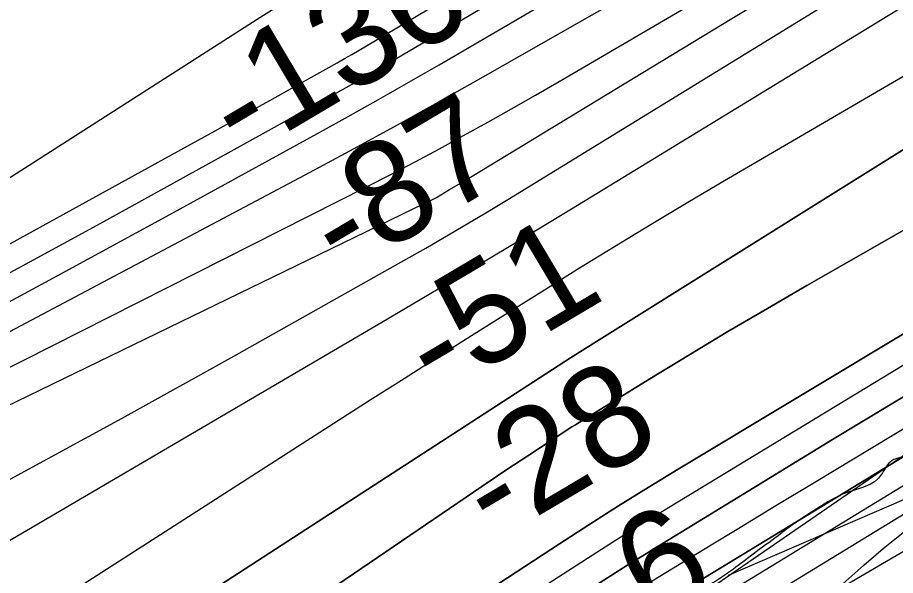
# Model space of a CAD drawing. Extents: x 3445503 to 3483459, y 540493 to 566012.
# Drawn here: x 3475391 to 3475965, y 551198 to 551564 of the extents above; entities that cross this region are included whole.
import ezdxf

# ---------------------------------------------------------------- set-up
doc = ezdxf.new("R2010")
doc.units = 0
for name, color, linetype in [('V-GRID-MAJR', 7, 'Continuous'), ('V-RIVR-EDGE', 7, 'Continuous'), ('V-RIVR-RANG', 7, 'Continuous'), ('V-RRAP-FSHR', 7, 'Continuous'), ('V-RRAP-RVMT', 7, 'Continuous'), ('V-SITE-VEGE', 7, 'Continuous'), ('V-TOPO-DPTH', 7, 'Continuous'), ('V-TOPO-MAJR', 7, 'Continuous'), ('V-TOPO-MINR', 7, 'Continuous'), ('V-TOPO-WATR', 7, 'Continuous')]:
    doc.layers.add(name, color=color, linetype=linetype)

msp = doc.modelspace()

# ---------------------------------------------------------------- linework, layer by layer
at = {"layer": 'V-GRID-MAJR'}
msp.add_spline([(3476027.05, 546019.53), (3475994.44, 552078.56), (3475961.83, 558139.52), (3475929.21, 564200.49), (3475929.2, 564202.41)], degree=3, dxfattribs=at)
at = {"layer": 'V-RIVR-EDGE'}
msp.add_spline([(3477967.38, 552440.81), (3477956.32, 552434.46), (3477946.92, 552428.23), (3477938.22, 552423.73), (3477929.17, 552419.58), (3477921.16, 552414.39), (3477919.42, 552411.26), (3477918.37, 552407.79), (3477915.23, 552404.32), (3477908.61, 552399.82), (3477903.74, 552398.09), (3477897.83, 552396.02), (3477895.39, 552394.29), (3477890.17, 552392.91), (3477887.39, 552391.18), (3477883.9, 552387.37), (3477874.5, 552380.44), (3477864.4, 552373.86), (3477857.09, 552370.4), (3477852.91, 552366.58), (3477848.38, 552362.77), (3477844.55, 552357.91), (3477836.89, 552356.54), (3477833.41, 552353.07), (3477830.61, 552347.17), (3477822.61, 552342.33), (3477810.07, 552333.32), (3477792.66, 552321.19), (3477781.52, 552316.7), (3477774.9, 552310.81), (3477768.98, 552306.3), (3477763.76, 552302.15), (3477759.93, 552301.46), (3477756.1, 552297.99), (3477741.12, 552286.91), (3477723.71, 552272.7), (3477708.73, 552262.3), (3477698.98, 552255.03), (3477689.59, 552251.92), (3477683.67, 552247.07), (3477677.04, 552240.48), (3477664.16, 552231.82), (3477659.28, 552227.66), (3477652.33, 552225.59), (3477646.06, 552221.44), (3477633.17, 552211.04), (3477593.46, 552180.55), (3477582.32, 552173.27), (3477570.13, 552164.61), (3477532.87, 552138.29), (3477506.06, 552118.54), (3477500.14, 552114.38), (3477492.82, 552109.88), (3477485.86, 552105.03), (3477479.95, 552105.04), (3477473.69, 552102.97), (3477446.18, 552084.62), (3477429.46, 552072.84), (3477413.1, 552061.41), (3477403.34, 552054.13), (3477399.86, 552052.75), (3477395.34, 552051.02), (3477385.95, 552047.57), (3477366.11, 552036.84), (3477295.43, 551995.3), (3477256.09, 551969.67), (3477245.99, 551964.14), (3477236.59, 551956.16), (3477232.41, 551952.7), (3477223.36, 551948.9), (3477210.83, 551941.98), (3477195.51, 551933.32), (3477189.24, 551928.12), (3477182.28, 551923.62), (3477175.66, 551921.2), (3477171.84, 551919.48), (3477168.35, 551916.01), (3477159.65, 551911.51), (3477143.63, 551901.12), (3477124.48, 551889.7), (3477117.87, 551886.24), (3477112.31, 551885.21), (3477107.43, 551883.13), (3477100.82, 551879.67), (3477094.55, 551874.82), (3477091.41, 551870.66), (3477085.15, 551867.55), (3477074.35, 551860.97), (3477058.34, 551853.01), (3477036.06, 551840.2), (3477024.57, 551831.54), (3477014.13, 551825.31), (3477007.52, 551823.24), (3476990.81, 551813.9), (3476960.86, 551794.5), (3476943.45, 551781.68), (3476927.78, 551771.99), (3476905.5, 551758.83), (3476879.04, 551741.86), (3476864.07, 551733.91), (3476854.32, 551727.33), (3476848.05, 551722.82), (3476839.7, 551719.71), (3476833.44, 551719.03), (3476830.31, 551718.35), (3476827.17, 551714.18), (3476822.99, 551711.41), (3476800.37, 551700.34), (3476764.18, 551684.79), (3476719.29, 551666.82), (3476694.59, 551658.19), (3476687.27, 551653), (3476681.71, 551651.62), (3476674.75, 551649.9), (3476665.71, 551648.53), (3476648.67, 551645.79), (3476639.28, 551643.73), (3476627.45, 551639.94), (3476617.01, 551635.44), (3476607.26, 551630.25), (3476595.08, 551624.37), (3476590.56, 551623.34), (3476578.39, 551623.37), (3476574.57, 551622.68), (3476569.69, 551620.61), (3476563.77, 551616.45), (3476559.6, 551613.34), (3476542.56, 551610.94), (3476516.47, 551605.45), (3476500.81, 551600.62), (3476493.86, 551600.29), (3476490.38, 551599.6), (3476484.82, 551597.88), (3476475.77, 551594.77), (3476466.71, 551587.84), (3476459.75, 551583.34), (3476454.18, 551581.61), (3476446.52, 551576.77), (3476440.26, 551571.91), (3476435.03, 551568.1), (3476422.85, 551564.31), (3476402.31, 551551.5), (3476381.42, 551537.64), (3476372.02, 551531.76), (3476359.83, 551524.14), (3476350.77, 551515.47), (3476342.07, 551510.63), (3476327.1, 551501.97), (3476312.48, 551494.01), (3476294.03, 551482.24), (3476278.36, 551473.59), (3476258.52, 551460.43), (3476247.72, 551451.76), (3476240.75, 551444.83), (3476231.34, 551437.9), (3476220.55, 551432.01), (3476209.41, 551425.09), (3476201.75, 551420.24), (3476188.86, 551409.5), (3476180.85, 551401.87), (3476169.01, 551395.29), (3476157.87, 551386.28), (3476151.59, 551379.69), (3476140.81, 551375.2), (3476129.66, 551366.54), (3476121.64, 551357.17), (3476113.97, 551349.54), (3476103.18, 551342.96), (3476089.96, 551336.74), (3476064.21, 551328.81), (3476038.81, 551317.75), (3476021.05, 551308.06), (3476001.91, 551296.28), (3475987.97, 551285.89), (3475980.31, 551280), (3475968.83, 551275.51), (3475961.87, 551272.74), (3475958.38, 551268.23), (3475953.5, 551261.29), (3475933.66, 551252.65), (3475913.82, 551241.92), (3475899.54, 551232.57), (3475888.4, 551224.26), (3475872.03, 551212.13), (3475859.14, 551202.43), (3475843.82, 551192.04), (3475828.85, 551182.69), (3475807.62, 551170.92), (3475790.9, 551159.84), (3475778.36, 551148.4), (3475750.85, 551127.61), (3475732.39, 551113.75), (3475710.11, 551101.64), (3475688.52, 551089.18), (3475657.55, 551073.26), (3475627.61, 551057.69), (3475610.21, 551048), (3475592.8, 551039.35), (3475578.88, 551033.83), (3475567.76, 551033.16), (3475559.41, 551030.74), (3475547.22, 551022.78), (3475531.19, 551007.87), (3475514.13, 550995.05), (3475489.76, 550979.81), (3475462.25, 550961.81), (3475436.83, 550945.88), (3475412.11, 550930.3), (3475404.1, 550924.75), (3475394.36, 550919.91), (3475383.57, 550914.03), (3475369.99, 550906.41), (3475361.28, 550899.48), (3475348.76, 550895.34), (3475341.1, 550891.54), (3475331.35, 550883.91), (3475319.51, 550875.25), (3475304.18, 550864.51), (3475282.26, 550854.49), (3475261.03, 550843.76), (3475243.97, 550835.81), (3475209.51, 550818.51), (3475176.09, 550796), (3475149.62, 550777.64), (3475114.79, 550750.61), (3475097.38, 550737.79), (3475087.61, 550726.34), (3475078.2, 550715.94), (3475072.97, 550709), (3475070.53, 550706.57), (3475067.05, 550705.54), (3475062.18, 550704.16), (3475055.22, 550700.35), (3475048.25, 550694.46), (3475043.37, 550686.47), (3475033.26, 550677.81), (3475023.51, 550668.1), (3475018.97, 550662.55), (3475016.53, 550657.69), (3475015.13, 550654.21), (3475012.34, 550650.75), (3475004.68, 550644.85), (3475000.49, 550640), (3474998.05, 550636.53), (3474987.95, 550627.17), (3474974.7, 550613.64), (3474958.33, 550599.43), (3474946.49, 550590.77), (3474937.43, 550583.49), (3474926.29, 550574.48), (3474912.7, 550563.39), (3474895.64, 550553.35), (3474877.89, 550543.31), (3474859.78, 550532.23), (3474849.69, 550527.04), (3474846.2, 550523.23), (3474838.55, 550519.42), (3474826.02, 550512.85), (3474803.4, 550503.52), (3474763.73, 550488.32), (3474757.46, 550484.51), (3474754.33, 550483.13), (3474743.2, 550479.33), (3474732.06, 550474.49), (3474701.44, 550462.4), (3474681.26, 550456.19), (3474669.43, 550452.05), (3474656.21, 550445.83), (3474651.33, 550441.67), (3474649.58, 550437.85), (3474646.43, 550428.47), (3474639.47, 550427.79), (3474629.04, 550425.04), (3474622.08, 550424.36), (3474617.22, 550424.37), (3474614.08, 550422.64), (3474611.3, 550419.87), (3474606.42, 550417.1), (3474599.82, 550416.77), (3474592.51, 550415.05), (3474584.16, 550412.63), (3474580.68, 550409.86), (3474579.98, 550407.08), (3474579.27, 550402.22), (3474577.52, 550398.74), (3474572.3, 550395.28), (3474569.53, 550397.72), (3474568.84, 550399.46), (3474566.4, 550398.42), (3474565, 550396.34), (3474560.83, 550396.35), (3474558.05, 550394.62), (3474557.35, 550393.93), (3474552.82, 550390.46), (3474550.03, 550386.3), (3474547.24, 550382.48), (3474544.46, 550381.1), (3474541.68, 550382.49), (3474539.94, 550382.15), (3474539.24, 550379.72), (3474537.48, 550373.47), (3474536.43, 550368.95), (3474533.64, 550364.79), (3474528.77, 550363.06), (3474524.94, 550362.72), (3474521.13, 550367.25), (3474518.35, 550367.95), (3474514.87, 550365.87), (3474513.47, 550363.79), (3474515.54, 550355.79), (3474514.14, 550350.93), (3474510.65, 550345.03), (3474504.72, 550337.39), (3474501.59, 550337.05), (3474494.98, 550337.07), (3474490.12, 550336.73), (3474486.29, 550336.74), (3474483.5, 550334.67), (3474481.76, 550332.58), (3474479.67, 550329.46), (3474476.19, 550328.08), (3474468.89, 550327.05), (3474462.63, 550327.42), (3474450.81, 550326.75), (3474441.42, 550325.73), (3474433.07, 550323.32), (3474424.37, 550320.56), (3474416.37, 550316.75), (3474412.18, 550311.55), (3474406.96, 550307.39), (3474397.21, 550301.85), (3474392, 550301.52), (3474386.09, 550302.58), (3474381.57, 550303.28), (3474374.97, 550303.3), (3474367.31, 550301.23), (3474361.4, 550298.47), (3474352.69, 550292.93), (3474347.12, 550290.85), (3474344.69, 550291.9), (3474343.66, 550293.64), (3474340.87, 550293.65), (3474339.48, 550290.18), (3474332.17, 550288.8), (3474327.3, 550287.43), (3474316.87, 550285.71), (3474310.61, 550284.69), (3474304.35, 550286.09), (3474293.23, 550286.12), (3474261.93, 550282.03), (3474232.37, 550274.1), (3474219.84, 550269.96), (3474206.62, 550267.56), (3474200.71, 550264.8), (3474193.4, 550260.99), (3474172.52, 550254.09), (3474156.87, 550248.91), (3474145.38, 550244.77), (3474138.08, 550243.05), (3474131.48, 550243.07), (3474123.82, 550240.65), (3474116.86, 550237.89), (3474100.52, 550235.15), (3474090.09, 550234.82), (3474081.39, 550233.8), (3474068.17, 550230.01), (3474051.48, 550225.53), (3474039.3, 550220), (3474031.3, 550218.98), (3474029.56, 550217.59), (3474028.85, 550213.42), (3474027.11, 550213.77), (3474025.04, 550217.6), (3474021.91, 550218.31), (3474017.04, 550215.54), (3474014.6, 550214.85), (3474009.39, 550215.21), (3474003.13, 550213.49), (3473996.17, 550213.5), (3473986.44, 550212.83), (3473971.48, 550209.39), (3473947.82, 550201.11), (3473928, 550196.99), (3473915.48, 550196.67), (3473910.96, 550195.29), (3473900.52, 550191.14), (3473896.34, 550188.03), (3473890.08, 550187.69), (3473880.69, 550185.98), (3473877.56, 550183.9), (3473876.16, 550180.78), (3473870.94, 550177.66), (3473863.29, 550176.29), (3473852.85, 550174.23), (3473846.58, 550170.07), (3473843.45, 550166.6), (3473829.89, 550165.94), (3473817.36, 550162.5), (3473797.2, 550162.89), (3473790.94, 550160.48), (3473774.24, 550153.56), (3473761.37, 550150.47), (3473751.28, 550148.75), (3473741.55, 550149.13), (3473732.16, 550148.45), (3473721.73, 550147.78), (3473708.51, 550145.38), (3473703.99, 550142.27), (3473699.8, 550137.76), (3473693.19, 550136.04), (3473684.5, 550136.06), (3473676.51, 550136.77), (3473667.81, 550135.06), (3473650.41, 550127.45), (3473634.41, 550121.23), (3473613.53, 550111.55), (3473599.6, 550103.24), (3473599.59, 550100.81), (3473599.58, 550095.59), (3473597.49, 550095.25), (3473595.76, 550095.26), (3473589.51, 550099.79), (3473582.56, 550101.89), (3473571.09, 550100.18), (3473560.3, 550096.73), (3473548.81, 550088.07), (3473541.49, 550082.18), (3473536.97, 550079.76), (3473530.71, 550079.08), (3473522.38, 550084.31), (3473518.56, 550085.71), (3473509.87, 550085.39), (3473487.61, 550081.62), (3473463.96, 550077.16), (3473450.75, 550076.15), (3473424.33, 550076.56), (3473415.29, 550076.93), (3473413.2, 550075.2), (3473411.11, 550073.12), (3473410.04, 550064.08), (3473387.1, 550062.05), (3473385.36, 550062.06), (3473385.03, 550070.05), (3473384.34, 550071.1), (3473381.21, 550072.15), (3473364.17, 550070.45), (3473359.3, 550067.68), (3473346.09, 550067.72), (3473344.35, 550066.33), (3473345.02, 550059.03), (3473343.63, 550057.64), (3473340.51, 550060.08), (3473338.08, 550063.91), (3473333.22, 550063.58), (3473315.82, 550059.45), (3473309.91, 550055.99), (3473306.77, 550053.21), (3473302.25, 550053.57), (3473296.7, 550055.67), (3473292.87, 550055.68), (3473289.74, 550052.56), (3473286.6, 550050.48), (3473283.13, 550051.88), (3473279.31, 550052.93), (3473267.48, 550050.53)], degree=3, dxfattribs=at)
at = {"layer": 'V-RRAP-FSHR'}
msp.add_lwpolyline([(3479130.97, 553082.4), (3478816.88, 552888.6), (3478576.85, 552763.2), (3478449.31, 552707.95), (3478289.82, 552621.36), (3478136.85, 552538.51), (3478008.2, 552474.97), (3477863.94, 552377.39), (3477688.91, 552251.16), (3477457.69, 552085.96), (3477224.47, 551942.41), (3476936.08, 551774.99), (3476793.75, 551715.65), (3476544.51, 551605.22), (3476233.51, 551453.81), (3476127.01, 551390.08), (3475971.28, 551277.25), (3475776.4, 551142.97), (3475474.37, 550957.36), (3475375.89, 550912.96), (3475167.4, 550795.54), (3475098.07, 550737.65), (3475020.52, 550657.76), (3474949.56, 550594.01)], dxfattribs=at)
at = {"layer": 'V-RRAP-RVMT'}
msp.add_line((3475970.54, 551247.71), (3475855.8, 551198.22), dxfattribs=at)
at = {"layer": 'V-SITE-VEGE'}
msp.add_lwpolyline([(3475972.87, 551159.15), (3475965.09, 551169.53), (3475944.34, 551164.33), (3475923.59, 551153.96), (3475918.4, 551143.57), (3475908.03, 551135.79), (3475897.65, 551128), (3475863.93, 551128), (3475843.18, 551120.21), (3475827.62, 551102.05), (3475809.46, 551081.29), (3475799.09, 551078.69), (3475778.43, 551087.52), (3475805.11, 551109.02), (3475827.01, 551124.22), (3475863.28, 551151.92), (3475879.61, 551163.22), (3475891.94, 551169.81), (3475901.07, 551173.28), (3475922.94, 551185.7), (3475944.49, 551204.86), (3475957.26, 551215.8), (3475973.61, 551229.07)], dxfattribs=at)
at = {"layer": 'V-TOPO-DPTH'}
for points in [[(3476442.31, 551694.3), (3475907.31, 551388.18), (3475881.4, 551373.18), (3475855.6, 551358.01), (3475829.95, 551342.59), (3475804.4, 551326.99), (3475758.17, 551298.45), (3475755.82, 551296.99), (3475753.47, 551295.51), (3475751.14, 551294.01), (3475748.81, 551292.49), (3475724.67, 551276.65), (3475710.31, 551267.17), (3475248.57, 550952.75)], [(3476442.31, 551694.3), (3475907.31, 551388.18), (3475881.4, 551373.18), (3475855.6, 551358.01), (3475829.95, 551342.59), (3475804.4, 551326.99), (3475758.17, 551298.45), (3475755.82, 551296.99), (3475753.47, 551295.51), (3475751.14, 551294.01), (3475748.81, 551292.49), (3475724.67, 551276.65), (3475710.31, 551267.17), (3475248.57, 550952.75)], [(3472718.14, 550098.12), (3473740.18, 550326.75), (3474128.49, 550447.39), (3474572.89, 550594.39), (3474602.92, 550609.87), (3474680.61, 550652.41), (3474748.62, 550690.79), (3474815.94, 550730.32), (3474882.23, 550771.56), (3474947.83, 550813.94), (3475165.22, 550958.36), (3475168.4, 550960.47), (3475171.58, 550962.58), (3475174.75, 550964.69), (3475177.93, 550966.8), (3475208.28, 550986.97), (3475226.65, 550999.14), (3475245.04, 551011.27), (3475263.47, 551023.34), (3475281.93, 551035.38), (3475752.55, 551340.82), (3475771.37, 551352.67), (3476265.63, 551662.32)], [(3476265.63, 551662.32), (3475771.37, 551352.67), (3475752.55, 551340.82), (3475281.93, 551035.38), (3475263.47, 551023.34), (3475245.04, 551011.27), (3475226.65, 550999.14), (3475208.28, 550986.97), (3475177.93, 550966.8), (3475174.75, 550964.69), (3475171.58, 550962.58), (3475168.4, 550960.47), (3475165.22, 550958.36), (3474947.83, 550813.94), (3474882.23, 550771.56), (3474815.94, 550730.32), (3474748.62, 550690.79), (3474680.61, 550652.41), (3474602.92, 550609.87), (3474572.89, 550594.39), (3474128.49, 550447.39), (3473740.18, 550326.75), (3472718.14, 550098.12)], [(3476446.64, 551642.97), (3475823.09, 551267.84), (3475803.49, 551255.9), (3475783.98, 551243.81), (3475764.61, 551231.49), (3475745.33, 551219.03), (3475341.22, 550954.46), (3475322, 550941.94), (3475302.73, 550929.47), (3475283.41, 550917.11), (3475264.05, 550904.8), (3475230.24, 550883.42), (3475227.74, 550881.86), (3475225.24, 550880.31), (3475222.71, 550878.79), (3475220.18, 550877.28), (3475189.68, 550859.3), (3475171.85, 550848.88), (3475153.97, 550838.55), (3475136.01, 550828.36), (3475118, 550818.25), (3474610.42, 550536.05), (3473773.74, 550257.36), (3472893.34, 550067.65)], [(3472893.34, 550067.65), (3473773.74, 550257.36), (3474610.42, 550536.05), (3475118, 550818.25), (3475136.01, 550828.36), (3475153.97, 550838.55), (3475171.85, 550848.88), (3475189.68, 550859.3), (3475220.18, 550877.28), (3475222.71, 550878.79), (3475225.24, 550880.31), (3475227.74, 550881.86), (3475230.24, 550883.42), (3475264.05, 550904.8), (3475283.41, 550917.11), (3475302.73, 550929.47), (3475322, 550941.94), (3475341.22, 550954.46), (3475745.33, 551219.03), (3475764.61, 551231.49), (3475783.98, 551243.81), (3475803.49, 551255.9), (3475823.09, 551267.84), (3476446.64, 551642.97)], [(3475261.45, 550876.42), (3475615.14, 551095.28), (3475646.43, 551114.7), (3475677.68, 551134.18), (3475708.87, 551153.76), (3475740.03, 551173.39), (3475794.33, 551207.71), (3475798.31, 551210.22), (3475802.3, 551212.71), (3475806.31, 551215.19), (3475810.31, 551217.66), (3475883.37, 551262.43), (3475923.96, 551287.19), (3475964.63, 551311.83), (3476005.39, 551336.3), (3476046.23, 551360.66), (3476472.82, 551613.86)], [(3476472.82, 551613.86), (3476046.23, 551360.66), (3476005.39, 551336.3), (3475964.63, 551311.83), (3475923.96, 551287.19), (3475883.37, 551262.43), (3475810.31, 551217.66), (3475806.31, 551215.19), (3475802.3, 551212.71), (3475798.31, 551210.22), (3475794.33, 551207.71), (3475740.03, 551173.39), (3475708.87, 551153.76), (3475677.68, 551134.18), (3475646.43, 551114.7), (3475615.14, 551095.28), (3475261.45, 550876.42)], [(3475296.56, 550868.11), (3475522.49, 551004.03), (3475572.04, 551033.88), (3475621.55, 551063.78), (3475671.02, 551093.76), (3475720.47, 551123.77), (3475798.73, 551171.37), (3475809.02, 551177.63), (3475819.3, 551183.89), (3475829.59, 551190.15), (3475839.87, 551196.42), (3475972.4, 551277.21), (3476048.99, 551323.8), (3476125.64, 551370.29), (3476202.38, 551416.63), (3476279.18, 551462.88), (3476513.5, 551603.66)], [(3476513.5, 551603.66), (3476279.18, 551462.88), (3476202.38, 551416.63), (3476125.64, 551370.29), (3476048.99, 551323.8), (3475972.4, 551277.21), (3475839.87, 551196.42), (3475829.59, 551190.15), (3475819.3, 551183.89), (3475809.02, 551177.63), (3475798.73, 551171.37), (3475720.47, 551123.77), (3475671.02, 551093.76), (3475621.55, 551063.78), (3475572.04, 551033.88), (3475522.49, 551004.03), (3475296.56, 550868.11)], [(3475366.94, 550875.72), (3475400.26, 550895.52), (3475433.56, 550915.36), (3475466.84, 550935.23), (3475787.27, 551126.9), (3475811.51, 551141.45), (3475835.73, 551156.05), (3475859.89, 551170.72), (3475884.03, 551185.44), (3476527.83, 551579.4)]]:
    msp.add_lwpolyline(points, dxfattribs=at)
at = {"layer": 'V-TOPO-MAJR'}
for points in [[(3475180.43, 551029.81), (3475621.58, 551313.22), (3475643.64, 551327.3), (3475665.71, 551341.36), (3475687.81, 551355.37), (3475709.93, 551369.34), (3475732.09, 551383.25), (3475754.28, 551397.12), (3475757.46, 551399.1), (3475781.31, 551413.82), (3475805.25, 551428.41), (3475829.31, 551442.8), (3475853.45, 551457.05), (3476400.31, 551776.76)], [(3475385.74, 551357.94), (3475578.91, 551460.6), (3475608.22, 551476.36), (3475637.43, 551492.3), (3475666.49, 551508.5), (3475695.45, 551524.9), (3475820.39, 551596.39)]]:
    msp.add_lwpolyline(points, dxfattribs=at)
at = {"layer": 'V-TOPO-MINR'}
for points in [[(3475353.26, 551360.3), (3475421.84, 551397.45), (3475490.32, 551434.79), (3475586.97, 551487.73), (3475607, 551498.81), (3475626.97, 551510.01), (3475646.85, 551521.36), (3475666.66, 551532.83), (3476259.57, 551879.37)], [(3475151.83, 551216.29), (3475619.03, 551452.79), (3475635.04, 551460.99), (3475650.99, 551469.3), (3475666.85, 551477.78), (3475682.66, 551486.37), (3475698.39, 551495.1), (3475714.07, 551503.92), (3475729.67, 551512.86), (3475745.23, 551521.89), (3476332.73, 551865.92)], [(3475354.75, 551379.78), (3475398.8, 551403.7), (3475442.81, 551427.71), (3475486.73, 551451.87), (3475530.6, 551476.13), (3475593.5, 551511.04), (3475605.85, 551517.96), (3475618.16, 551524.95), (3475630.41, 551532.04), (3475642.62, 551539.2), (3475930.44, 551709.49)], [(3475385.98, 551261.23), (3475459.23, 551301.34), (3475532.22, 551341.91), (3475638.09, 551401.41), (3475657.89, 551412.7), (3475677.61, 551424.14), (3475697.19, 551435.81), (3475716.68, 551447.63), (3476140.67, 551708.22)], [(3475248.57, 550952.75), (3475710.31, 551267.17), (3475724.67, 551276.65), (3475748.81, 551292.49), (3475751.14, 551294.01), (3475753.47, 551295.51), (3475755.82, 551296.99), (3475758.17, 551298.45), (3475804.4, 551326.99), (3475829.95, 551342.59), (3475855.6, 551358.01), (3475881.4, 551373.18), (3475907.31, 551388.18), (3476442.31, 551694.3)], [(3472718.14, 550098.12), (3473740.18, 550326.75), (3474128.49, 550447.39), (3474572.89, 550594.39), (3474602.92, 550609.87), (3474680.61, 550652.41), (3474748.62, 550690.79), (3474815.94, 550730.32), (3474882.23, 550771.56), (3474947.83, 550813.94), (3475165.22, 550958.36), (3475168.4, 550960.47), (3475171.58, 550962.58), (3475174.75, 550964.69), (3475177.93, 550966.8), (3475208.28, 550986.97), (3475226.65, 550999.14), (3475245.04, 551011.27), (3475263.47, 551023.34), (3475281.93, 551035.38), (3475752.55, 551340.82), (3475771.37, 551352.67), (3476265.63, 551662.32)], [(3472893.34, 550067.65), (3473773.74, 550257.36), (3474610.42, 550536.05), (3475118, 550818.25), (3475136.01, 550828.36), (3475153.97, 550838.55), (3475171.85, 550848.88), (3475189.68, 550859.3), (3475220.18, 550877.28), (3475222.71, 550878.79), (3475225.24, 550880.31), (3475227.74, 550881.86), (3475230.24, 550883.42), (3475264.05, 550904.8), (3475283.41, 550917.11), (3475302.73, 550929.47), (3475322, 550941.94), (3475341.22, 550954.46), (3475745.33, 551219.03), (3475764.61, 551231.49), (3475783.98, 551243.81), (3475803.49, 551255.9), (3475823.09, 551267.84), (3476446.64, 551642.97)], [(3475261.45, 550876.42), (3475615.14, 551095.28), (3475646.43, 551114.7), (3475677.68, 551134.18), (3475708.87, 551153.76), (3475740.03, 551173.39), (3475794.33, 551207.71), (3475798.31, 551210.22), (3475802.3, 551212.71), (3475806.31, 551215.19), (3475810.31, 551217.66), (3475883.37, 551262.43), (3475923.96, 551287.19), (3475964.63, 551311.83), (3476005.39, 551336.3), (3476046.23, 551360.66), (3476472.82, 551613.86)], [(3475189.11, 551105.96), (3475629.01, 551364.06), (3475660.18, 551382.46), (3475691.27, 551400.97), (3475722.27, 551419.65), (3475753.19, 551438.44), (3476031.52, 551608.63)], [(3475278.1, 550872.53), (3475710.67, 551136.38), (3475727.41, 551146.61), (3475744.15, 551156.84), (3475760.89, 551167.08), (3475777.61, 551177.34), (3475794.34, 551187.59), (3475811.08, 551197.83), (3475827.83, 551208.05), (3475844.59, 551218.26), (3475861.68, 551228.66), (3475887.01, 551244.04), (3475912.35, 551259.38), (3475937.73, 551274.68), (3475963.12, 551289.94), (3476494.13, 551608.43)], [(3475199.95, 551219.74), (3475664.81, 551445.84), (3475673.48, 551450.96), (3475682.12, 551456.15), (3475793.7, 551524.06), (3475858.18, 551563.13), (3475922.75, 551602.02)], [(3475383.19, 550902.83), (3475445.32, 550939.92), (3475507.4, 550977.08), (3475569.44, 551014.33), (3475631.43, 551051.64), (3475793.03, 551149.09), (3475810.28, 551159.51), (3475827.52, 551169.95), (3475844.75, 551180.43), (3475861.96, 551190.92), (3476227.48, 551414.18), (3476280.45, 551446.46), (3476333.46, 551478.67), (3476386.53, 551510.77), (3476439.64, 551542.81), (3476532.85, 551598.9)], [(3475022.82, 551215.42), (3475502.13, 551479.59), (3475520.07, 551489.51), (3475538, 551499.46), (3475555.91, 551509.44), (3475573.8, 551519.45), (3475599.79, 551534.03), (3475604.66, 551536.8), (3475609.52, 551539.58), (3475614.36, 551542.41), (3475619.18, 551545.26), (3475691.56, 551588.5)], [(3475352, 550946.48), (3475412.25, 550984.37), (3475472.4, 551022.42), (3475532.4, 551060.7), (3475592.3, 551099.13), (3475769.76, 551213.47), (3475781.42, 551220.92), (3475793.12, 551228.3), (3475804.87, 551235.58), (3475816.67, 551242.81), (3476092.46, 551410.17), (3476162.32, 551452.3), (3476232.33, 551494.18), (3476302.57, 551535.69), (3476372.96, 551576.94)], [(3475366.94, 550875.72), (3475400.26, 550895.52), (3475433.56, 550915.36), (3475466.84, 550935.23), (3475787.27, 551126.9), (3475811.51, 551141.45), (3475835.73, 551156.05), (3475859.89, 551170.72), (3475884.03, 551185.44), (3476527.83, 551579.4)], [(3475102.13, 551277.24), (3475547.5, 551562.61), (3475565.15, 551573.75)], [(3475298.89, 550818.35), (3475822.95, 551127.5), (3475833.94, 551133.98), (3475844.93, 551140.44), (3475855.93, 551146.9), (3475866.94, 551153.35), (3476003.07, 551233.04), (3476082.39, 551278.92), (3476162.01, 551324.23), (3476242.11, 551368.71), (3476322.52, 551412.64), (3476535.44, 551527.5), (3476557.63, 551539.43), (3476579.84, 551551.33), (3476602.08, 551563.16), (3476624.34, 551574.95)]]:
    msp.add_lwpolyline(points, dxfattribs=at)
at = {"layer": 'V-TOPO-WATR'}
msp.add_lwpolyline([(3475296.56, 550868.11), (3475522.49, 551004.03), (3475572.04, 551033.88), (3475621.55, 551063.78), (3475671.02, 551093.76), (3475720.47, 551123.77), (3475798.73, 551171.37), (3475809.02, 551177.63), (3475819.3, 551183.89), (3475829.59, 551190.15), (3475839.87, 551196.42), (3475972.4, 551277.21), (3476048.99, 551323.8), (3476125.64, 551370.29), (3476202.38, 551416.63), (3476279.18, 551462.88), (3476513.5, 551603.66)], dxfattribs=at)

# ---------------------------------------------------------------- texts
at = {"layer": 'V-RIVR-RANG'}
for s, p in [('-136', (3475537.24, 551470.7)), ('-87', (3475603.23, 551393.57)), ('-51', (3475665.39, 551314.17)), ('-28', (3475702.8, 551220.1)), ('-6', (3475781.74, 551150.65))]:
    msp.add_text(s, height=67, rotation=30.6735, dxfattribs=at).set_placement(p)

doc.saveas('drawing.dxf')
